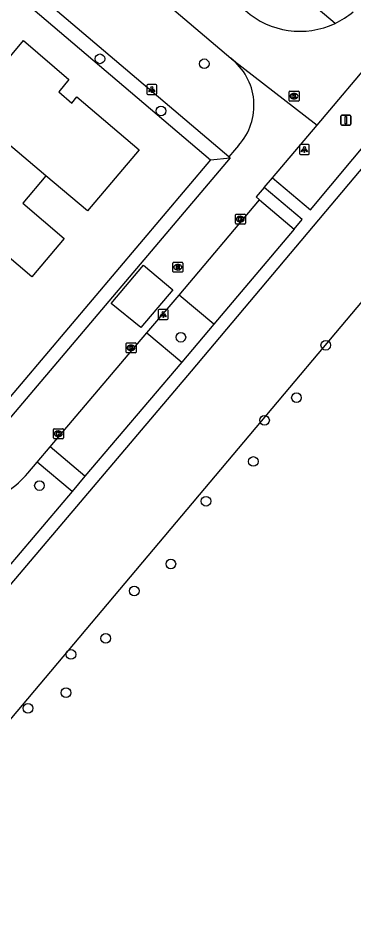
# Model space of a CAD drawing. Extents: x 156414 to 157775, y 382335 to 383765.
# Drawn here: x 156904.8 to 156938.7, y 382337 to 382427.9 of the extents above; entities that cross this region are included whole.
import ezdxf

# ---------------------------------------------------------------- set-up
doc = ezdxf.new("R2010")
doc.units = 0
for name, color, linetype in [('IMGEO_Berm_groen', 7, 'Continuous'), ('IMGEO_Boom', 7, 'Continuous'), ('IMGEO_Kolk', 7, 'Continuous'), ('IMGEO_Lichtpunt', 7, 'Continuous'), ('IMGEO_Pand', 7, 'Continuous'), ('IMGEO_Parkeervlak_open', 7, 'Continuous'), ('IMGEO_Rijbaan_lokaal_open', 7, 'Continuous'), ('IMGEO_Rioolput', 7, 'Continuous'), ('IMGEO_Verkeersbordpaal', 7, 'Continuous'), ('IMGEO_Voetpad_open', 7, 'Continuous')]:
    doc.layers.add(name, color=color, linetype=linetype)

msp = doc.modelspace()

# ---------------------------------------------------------------- linework, layer by layer
at = {"layer": 'IMGEO_Berm_groen'}
msp.add_lwpolyline([(156887.078, 382336.95), (156893.199, 382344.307), (157056.005, 382537.641), (157057.216, 382539.327), (157058.277, 382541.11), (157059.182, 382542.978), (157059.923, 382544.917), (157060.494, 382546.913), (157060.892, 382548.95), (157061.114, 382551.013), (157061.158, 382553.088), (157061.023, 382555.16), (157060.161, 382560.549)], dxfattribs=at)
at = {"layer": 'IMGEO_Boom'}
for centre in [(156913.028, 382423.789), (156923.569, 382423.29), (156919.197, 382418.53), (156921.206, 382395.682), (156935.852, 382394.877), (156932.886, 382389.575), (156929.661, 382387.301), (156928.531, 382383.138), (156906.921, 382380.706), (156923.754, 382379.127), (156920.195, 382372.79), (156916.496, 382370.063), (156913.621, 382365.278), (156910.099, 382363.656), (156909.604, 382359.796), (156905.756, 382358.223)]:
    msp.add_circle(centre, 0.489, dxfattribs=at)
at = {"layer": 'IMGEO_Kolk'}
for p, q in [((156932.143, 382419.592), (156932.143, 382420.444)), ((156932.218, 382420.518), (156933.07, 382420.518)), ((156932.631, 382420.298), (156932.656, 382420.298)), ((156933.144, 382420.444), (156933.144, 382419.592)), ((156933.07, 382419.518), (156932.218, 382419.518)), ((156932.654, 382419.738), (156932.629, 382419.738)), ((156926.721, 382407.185), (156926.721, 382408.037)), ((156926.796, 382408.111), (156927.648, 382408.111)), ((156927.209, 382407.891), (156927.234, 382407.891)), ((156927.722, 382408.037), (156927.722, 382407.185)), ((156927.648, 382407.111), (156926.796, 382407.111)), ((156927.232, 382407.331), (156927.207, 382407.331)), ((156915.676, 382394.181), (156915.676, 382395.033)), ((156915.751, 382395.107), (156916.603, 382395.107)), ((156916.164, 382394.887), (156916.189, 382394.887)), ((156916.677, 382395.033), (156916.677, 382394.181)), ((156916.603, 382394.107), (156915.751, 382394.107)), ((156916.187, 382394.327), (156916.162, 382394.327)), ((156908.337, 382385.514), (156908.337, 382386.366)), ((156908.412, 382386.44), (156909.264, 382386.44)), ((156908.825, 382386.22), (156908.85, 382386.22)), ((156909.338, 382386.366), (156909.338, 382385.514)), ((156909.264, 382385.44), (156908.412, 382385.44)), ((156908.848, 382385.66), (156908.823, 382385.66))]:
    msp.add_line(p, q, dxfattribs=at)
for points in [[(156932.143, 382419.592), (156932.143, 382420.444)], [(156932.218, 382420.518), (156933.07, 382420.518)], [(156933.144, 382420.444), (156933.144, 382419.592)], [(156933.07, 382419.518), (156932.218, 382419.518)], [(156932.464, 382420.218), (156932.587, 382420.218), (156932.587, 382420.067), (156932.717, 382420.218), (156932.881, 382420.218), (156932.735, 382420.067), (156932.888, 382419.818), (156932.736, 382419.818), (156932.651, 382419.982), (156932.587, 382419.915), (156932.587, 382419.818), (156932.464, 382419.818), (156932.464, 382420.218)], [(156926.721, 382407.185), (156926.721, 382408.037)], [(156926.796, 382408.111), (156927.648, 382408.111)], [(156927.042, 382407.811), (156927.165, 382407.811), (156927.165, 382407.66), (156927.295, 382407.811), (156927.459, 382407.811), (156927.313, 382407.66), (156927.466, 382407.411), (156927.314, 382407.411), (156927.229, 382407.575), (156927.165, 382407.508), (156927.165, 382407.411), (156927.042, 382407.411), (156927.042, 382407.811)], [(156927.722, 382408.037), (156927.722, 382407.185)], [(156927.648, 382407.111), (156926.796, 382407.111)], [(156915.676, 382394.181), (156915.676, 382395.033)], [(156915.751, 382395.107), (156916.603, 382395.107)], [(156915.997, 382394.807), (156916.12, 382394.807), (156916.12, 382394.656), (156916.25, 382394.807), (156916.414, 382394.807), (156916.268, 382394.656), (156916.421, 382394.407), (156916.269, 382394.407), (156916.184, 382394.571), (156916.12, 382394.504), (156916.12, 382394.407), (156915.997, 382394.407), (156915.997, 382394.807)], [(156916.677, 382395.033), (156916.677, 382394.181)], [(156916.603, 382394.107), (156915.751, 382394.107)], [(156908.337, 382385.514), (156908.337, 382386.366)], [(156908.412, 382386.44), (156909.264, 382386.44)], [(156908.658, 382386.14), (156908.781, 382386.14), (156908.781, 382385.989), (156908.911, 382386.14), (156909.075, 382386.14), (156908.929, 382385.989), (156909.082, 382385.74), (156908.93, 382385.74), (156908.845, 382385.904), (156908.781, 382385.837), (156908.781, 382385.74), (156908.658, 382385.74), (156908.658, 382386.14)], [(156909.338, 382386.366), (156909.338, 382385.514)], [(156909.264, 382385.44), (156908.412, 382385.44)]]:
    msp.add_lwpolyline(points, dxfattribs=at)
for centre, start, end in [((156932.22, 382420.442), 91.55205, 178.44795), ((156932.22, 382420.442), 91.55205, 178.44795), ((156933.068, 382420.442), 1.55205, 88.44795), ((156933.068, 382420.442), 1.55205, 88.44795), ((156932.22, 382419.594), 181.55205, 268.44795), ((156932.22, 382419.594), 181.55205, 268.44795), ((156933.068, 382419.594), 271.55205, 358.44795), ((156933.068, 382419.594), 271.55205, 358.44795), ((156926.798, 382408.035), 91.55205, 178.44795), ((156926.798, 382408.035), 91.55205, 178.44795), ((156927.646, 382408.035), 1.55205, 88.44795), ((156927.646, 382408.035), 1.55205, 88.44795), ((156926.798, 382407.187), 181.55205, 268.44795), ((156926.798, 382407.187), 181.55205, 268.44795), ((156927.646, 382407.187), 271.55205, 358.44795), ((156927.646, 382407.187), 271.55205, 358.44795), ((156915.753, 382395.031), 91.55205, 178.44795), ((156915.753, 382395.031), 91.55205, 178.44795), ((156916.601, 382395.031), 1.55205, 88.44795), ((156916.601, 382395.031), 1.55205, 88.44795), ((156915.753, 382394.183), 181.55205, 268.44795), ((156915.753, 382394.183), 181.55205, 268.44795), ((156916.601, 382394.183), 271.55205, 358.44795), ((156916.601, 382394.183), 271.55205, 358.44795), ((156908.414, 382386.364), 91.55205, 178.44795), ((156908.414, 382386.364), 91.55205, 178.44795), ((156909.262, 382386.364), 1.55205, 88.44795), ((156909.262, 382386.364), 1.55205, 88.44795), ((156908.414, 382385.516), 181.55205, 268.44795), ((156908.414, 382385.516), 181.55205, 268.44795), ((156909.262, 382385.516), 271.55205, 358.44795), ((156909.262, 382385.516), 271.55205, 358.44795)]:
    msp.add_arc(centre, 0.0765, start, end, dxfattribs=at)
for centre, major_axis, ratio, start_param, end_param in [((156932.63, 382420.018), (-0.387, 0.002), 0.722429, 4.712389, 7.853982), ((156932.655, 382420.018), (-0.39, 0.002), 0.717154, 1.570796, 4.712389), ((156927.208, 382407.611), (-0.387, 0.002), 0.722429, 4.712389, 7.853982), ((156927.233, 382407.611), (-0.39, 0.002), 0.717154, 1.570796, 4.712389), ((156916.163, 382394.607), (-0.387, 0.002), 0.722429, 4.712389, 7.853982), ((156916.188, 382394.607), (-0.39, 0.002), 0.717154, 1.570796, 4.712389), ((156908.824, 382385.94), (-0.387, 0.002), 0.722429, 4.712389, 7.853982), ((156908.849, 382385.94), (-0.39, 0.002), 0.717154, 1.570796, 4.712389)]:
    msp.add_ellipse(centre, major_axis=major_axis, ratio=ratio, start_param=start_param, end_param=end_param, dxfattribs=at)
at = {"layer": 'IMGEO_Lichtpunt'}
for p, q in [((156918.67, 382421.183), (156917.862, 382421.183)), ((156918.67, 382421.183), (156917.862, 382421.183)), ((156917.768, 382421.088), (156917.768, 382420.281)), ((156917.768, 382421.088), (156917.768, 382420.281)), ((156918.764, 382420.281), (156918.764, 382421.088)), ((156918.764, 382420.281), (156918.764, 382421.088)), ((156917.862, 382420.187), (156918.67, 382420.187)), ((156917.862, 382420.187), (156918.67, 382420.187)), ((156933.187, 382415.029), (156933.187, 382414.222)), ((156933.187, 382415.029), (156933.187, 382414.222)), ((156934.089, 382415.124), (156933.281, 382415.124)), ((156934.089, 382415.124), (156933.281, 382415.124)), ((156934.183, 382414.222), (156934.183, 382415.029)), ((156934.183, 382414.222), (156934.183, 382415.029)), ((156933.281, 382414.128), (156934.089, 382414.128)), ((156933.281, 382414.128), (156934.089, 382414.128)), ((156919.829, 382398.469), (156919.021, 382398.469)), ((156919.829, 382398.469), (156919.021, 382398.469)), ((156918.927, 382398.374), (156918.927, 382397.567)), ((156918.927, 382398.374), (156918.927, 382397.567)), ((156919.923, 382397.567), (156919.923, 382398.374)), ((156919.923, 382397.567), (156919.923, 382398.374)), ((156919.021, 382397.473), (156919.829, 382397.473)), ((156919.021, 382397.473), (156919.829, 382397.473))]:
    msp.add_line(p, q, dxfattribs=at)
for points in [[(156918.142, 382420.752), (156918.181, 382420.724), (156917.993, 382420.462), (156917.955, 382420.489), (156918.142, 382420.752)], [(156918.244, 382420.704), (156918.291, 382420.704), (156918.291, 382420.382), (156918.244, 382420.382), (156918.244, 382420.704)], [(156918.354, 382420.724), (156918.392, 382420.751), (156918.579, 382420.489), (156918.54, 382420.461), (156918.354, 382420.724)], [(156933.561, 382414.693), (156933.6, 382414.665), (156933.412, 382414.403), (156933.374, 382414.43), (156933.561, 382414.693)], [(156933.663, 382414.645), (156933.71, 382414.645), (156933.71, 382414.323), (156933.663, 382414.323), (156933.663, 382414.645)], [(156933.773, 382414.665), (156933.811, 382414.692), (156933.998, 382414.43), (156933.959, 382414.402), (156933.773, 382414.665)], [(156919.301, 382398.038), (156919.34, 382398.01), (156919.152, 382397.748), (156919.114, 382397.775), (156919.301, 382398.038)], [(156919.403, 382397.99), (156919.45, 382397.99), (156919.45, 382397.668), (156919.403, 382397.668), (156919.403, 382397.99)], [(156919.513, 382398.01), (156919.551, 382398.037), (156919.738, 382397.775), (156919.699, 382397.747), (156919.513, 382398.01)]]:
    msp.add_lwpolyline(points, dxfattribs=at)
for centre in [(156918.267, 382420.886), (156933.686, 382414.827), (156919.426, 382398.172)]:
    msp.add_circle(centre, 0.0994, dxfattribs=at)
for centre, start, end in [((156917.862, 382421.088), 90, 180), ((156917.862, 382421.088), 90, 180), ((156918.67, 382421.088), 0, 90), ((156918.67, 382421.088), 0, 90), ((156917.862, 382420.281), 180, 270), ((156917.862, 382420.281), 180, 270), ((156918.67, 382420.281), 270, 0), ((156918.67, 382420.281), 270, 360), ((156933.281, 382415.029), 90, 180), ((156933.281, 382415.029), 90, 180), ((156934.089, 382415.029), 0, 90), ((156934.089, 382415.029), 0, 90), ((156933.281, 382414.222), 180, 270), ((156933.281, 382414.222), 180, 270), ((156934.089, 382414.222), 270, 0), ((156934.089, 382414.222), 270, 360), ((156919.021, 382398.374), 90, 180), ((156919.021, 382398.374), 90, 180), ((156919.829, 382398.374), 0, 90), ((156919.829, 382398.374), 0, 90), ((156919.021, 382397.567), 180, 270), ((156919.021, 382397.567), 180, 270), ((156919.829, 382397.567), 270, 0), ((156919.829, 382397.567), 270, 360)]:
    msp.add_arc(centre, 0.0946, start, end, dxfattribs=at)
at = {"layer": 'IMGEO_Pand'}
for points in [[(156896.871, 382421.032), (156900.186, 382424.924), (156902.814, 382422.688), (156905.315, 382425.639), (156909.905, 382421.696), (156908.867, 382420.449), (156910.192, 382419.316), (156910.709, 382419.938), (156917.007, 382414.589), (156911.77, 382408.443), (156907.579, 382411.984)], [(156907.579, 382411.984), (156896.871, 382421.032)], [(156907.579, 382411.984), (156905.236, 382409.206), (156909.42, 382405.657), (156906.137, 382401.77), (156901.962, 382405.313)]]:
    msp.add_lwpolyline(points, dxfattribs=at)
at = {"layer": 'IMGEO_Parkeervlak_open'}
for points in [[(156929.162, 382409.541), (156932.656, 382406.607)], [(156924.524, 382396.985), (156921.019, 382399.928)], [(156917.784, 382396.135), (156921.291, 382393.174)]]:
    msp.add_lwpolyline(points, dxfattribs=at)
at = {"layer": 'IMGEO_Rijbaan_lokaal_open'}
for points in [[(156886.177, 382457.81), (156926.24, 382423.851)], [(156934.962, 382417.1), (156941.002, 382424.226)], [(156926.24, 382423.851), (156926.323, 382423.798), (156934.962, 382417.1)], [(156930.458, 382411.786), (156934.962, 382417.1)], [(156927.038, 382415.052), (156926.625, 382414.568), (156926.041, 382413.904)], [(156926.041, 382413.904), (156926.185, 382413.78)], [(156926.185, 382413.78), (156903.742, 382387.286)], [(156929.612, 382410.788), (156930.458, 382411.786)], [(156929.612, 382410.788), (156928.828, 382409.871), (156928.804, 382409.843), (156929.162, 382409.541)], [(156921.019, 382399.928), (156929.162, 382409.541)], [(156920.408, 382400.467), (156917.169, 382396.665), (156914.18, 382399.102), (156917.447, 382402.945), (156920.408, 382400.467)], [(156917.784, 382396.135), (156921.019, 382399.928)], [(156907.997, 382384.606), (156917.784, 382396.135)], [(156906.687, 382383.063), (156907.997, 382384.606)], [(156905.751, 382381.96), (156906.687, 382383.063)]]:
    msp.add_lwpolyline(points, dxfattribs=at)
for centre, radius, start, end in [((156933.238, 382434.887), 8.316, 228.46908, 295.2831), ((156933.267, 382434.845), 8.266, 295.22509, 310.35922), ((156922.587, 382419.084), 6.006, 317.82788, 52.53632), ((156898.319, 382388.235), 9.727, 287.62271, 319.82223)]:
    msp.add_arc(centre, radius, start, end, dxfattribs=at)
at = {"layer": 'IMGEO_Rioolput'}
for p, q in [((156920.4, 382402.32), (156920.4, 382403.172)), ((156920.475, 382403.246), (156921.327, 382403.246)), ((156920.888, 382403.026), (156920.913, 382403.026)), ((156921.401, 382403.172), (156921.401, 382402.32)), ((156921.327, 382402.246), (156920.475, 382402.246)), ((156920.911, 382402.466), (156920.886, 382402.466))]:
    msp.add_line(p, q, dxfattribs=at)
for points in [[(156920.4, 382402.32), (156920.4, 382403.172)], [(156920.475, 382403.246), (156921.327, 382403.246)], [(156921.401, 382403.172), (156921.401, 382402.32)], [(156921.327, 382402.246), (156920.475, 382402.246)], [(156920.989, 382402.944), (156920.737, 382402.946), (156920.737, 382402.546)], [(156920.737, 382402.546), (156920.861, 382402.546), (156920.861, 382402.708), (156920.872, 382402.708)], [(156920.915, 382402.865), (156920.861, 382402.865), (156920.861, 382402.784)], [(156920.861, 382402.784), (156920.913, 382402.784)], [(156920.919, 382402.679), (156920.99, 382402.546), (156921.13, 382402.546), (156921.065, 382402.672)]]:
    msp.add_lwpolyline(points, dxfattribs=at)
for centre, radius, start, end in [((156920.477, 382403.17), 0.0765, 91.55205, 178.44795), ((156920.477, 382403.17), 0.0765, 91.55205, 178.44795), ((156921.325, 382403.17), 0.0765, 1.55205, 88.44795), ((156921.325, 382403.17), 0.0765, 1.55205, 88.44795), ((156920.477, 382402.322), 0.0765, 181.55205, 268.44795), ((156920.477, 382402.322), 0.0765, 181.55205, 268.44795), ((156920.871, 382402.655), 0.0533, 26.02933, 88.69889), ((156920.897, 382402.973), 0.19, 274.7715, 282.96867), ((156920.921, 382402.769), 0.0964, 77.00612, 93.18647), ((156920.935, 382402.826), 0.0378, 276.66336, 79.67722), ((156920.988, 382402.834), 0.109, 350.36119, 89.41601), ((156920.986, 382402.834), 0.112, 277.58423, 350.98172), ((156920.97, 382402.619), 0.108, 29.51342, 73.79051), ((156921.325, 382402.322), 0.0765, 271.55205, 358.44795), ((156921.325, 382402.322), 0.0765, 271.55205, 358.44795)]:
    msp.add_arc(centre, radius, start, end, dxfattribs=at)
for centre, major_axis, ratio, start_param, end_param in [((156920.887, 382402.746), (-0.387, 0.002), 0.722429, 4.712389, 7.853982), ((156920.912, 382402.746), (-0.39, 0.002), 0.717154, 1.570796, 4.712389)]:
    msp.add_ellipse(centre, major_axis=major_axis, ratio=ratio, start_param=start_param, end_param=end_param, dxfattribs=at)
at = {"layer": 'IMGEO_Verkeersbordpaal'}
for p, q in [((156937.379, 382417.192), (156937.379, 382417.992)), ((156937.379, 382417.992), (156937.379, 382417.192)), ((156937.479, 382418.092), (156938.269, 382418.092)), ((156938.269, 382418.092), (156937.479, 382418.092)), ((156938.369, 382417.992), (156938.369, 382417.192)), ((156938.369, 382417.192), (156938.369, 382417.992)), ((156938.269, 382417.092), (156937.479, 382417.092)), ((156937.479, 382417.092), (156938.269, 382417.092))]:
    msp.add_line(p, q, dxfattribs=at)
msp.add_lwpolyline([(156937.799, 382417.967), (156937.949, 382417.967), (156937.949, 382417.217), (156937.799, 382417.217), (156937.799, 382417.967)], dxfattribs=at)
for centre, start, end in [((156937.479, 382417.992), 90, 180), ((156937.479, 382417.992), 90, 180), ((156938.269, 382417.992), 0, 90), ((156938.269, 382417.992), 360, 90), ((156937.479, 382417.192), 180, 270), ((156937.479, 382417.192), 180, 270), ((156938.269, 382417.192), 270, 0), ((156938.269, 382417.192), 270, 0)]:
    msp.add_arc(centre, 0.1, start, end, dxfattribs=at)
at = {"layer": 'IMGEO_Voetpad_open'}
for points in [[(156926.041, 382413.904), (156881.842, 382451.382)], [(156881.734, 382449.671), (156903.563, 382431.149), (156924.214, 382413.601)], [(156936.79, 382427.368), (156925.433, 382436.96), (156913.79, 382446.861)], [(156942.049, 382425.461), (156946.916, 382421.548), (156922.237, 382392.249), (156899.797, 382365.794)], [(156930.458, 382411.786), (156934.311, 382408.541), (156944.906, 382421.224), (156941.002, 382424.226)], [(156924.214, 382413.601), (156902.659, 382388.166)], [(156924.214, 382413.601), (156926.185, 382413.78)], [(156932.656, 382406.607), (156933.456, 382407.552), (156929.612, 382410.788)], [(156932.656, 382406.607), (156924.524, 382396.985)], [(156924.524, 382396.985), (156921.291, 382393.174)], [(156921.291, 382393.174), (156911.513, 382381.644)], [(156911.513, 382381.644), (156907.997, 382384.606)], [(156910.22, 382380.117), (156906.687, 382383.063)], [(156911.513, 382381.644), (156910.22, 382380.117)], [(156910.22, 382380.117), (156901.006, 382369.261)]]:
    msp.add_lwpolyline(points, dxfattribs=at)

doc.saveas('drawing.dxf')
